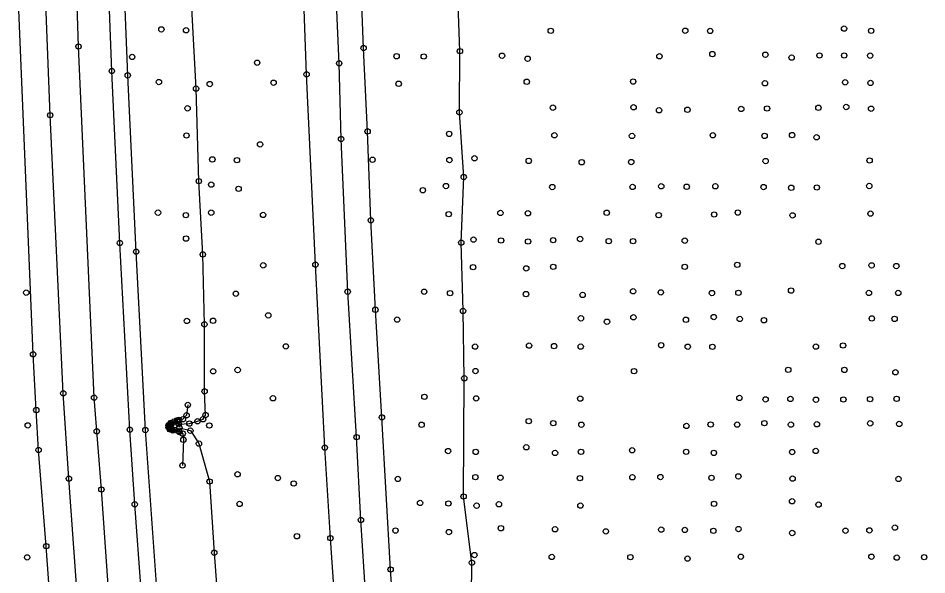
# Model space of a CAD drawing. Extents: x 20503438 to 20508873, y 7964251 to 7984667.
# Drawn here: x 20505414.7 to 20505754.1, y 7978207.5 to 7978415.4 of the extents above; entities that cross this region are included whole.
import ezdxf

# ---------------------------------------------------------------- set-up
doc = ezdxf.new("R2010")
doc.units = 0
for name, color, linetype in [('SurBreakLine', 7, 'Continuous'), ('SurConcreteSlab', 7, 'Continuous'), ('SurDrainageArrowUp', 7, 'Continuous'), ('SurEdgeRoadPaved', 7, 'Continuous'), ('SurEdgeShoulderPaved', 7, 'Continuous'), ('SurPointsNonDTM', 7, 'Continuous'), ('SurSurveyPoints', 7, 'Continuous')]:
    doc.layers.add(name, color=color, linetype=linetype)

msp = doc.modelspace()

# ---------------------------------------------------------------- linework, layer by layer
at = {"layer": 'SurBreakLine'}
for points in [[(20505552.87, 7977978.47), (20505546.05, 7978045.7), (20505542.06, 7978082.94), (20505538.66, 7978125.24), (20505536.87, 7978147.75), (20505533.64, 7978186.84), (20505531.3, 7978221.22), (20505529.21, 7978255.03), (20505525.72, 7978323.37), (20505522.4, 7978394.4), (20505521.1, 7978429.03), (20505519.75, 7978458.72), (20505518.73, 7978501.89), (20505518.06, 7978531.07), (20505517.2, 7978583.22), (20505516.23, 7978653.48), (20505516.64, 7978710.22), (20505516.01, 7978735.22), (20505514.78, 7978760.21), (20505514.35, 7978785.2), (20505514.46, 7978817.7)], [(20505466.7, 7977991.92), (20505463.05, 7978027.55), (20505456.33, 7978097.95), (20505453.46, 7978132.8), (20505448.25, 7978203.68), (20505445.78, 7978239.4), (20505443.04, 7978273.69), (20505437.22, 7978404.79), (20505435.97, 7978443.35), (20505435.15, 7978478.03), (20505432.45, 7978640.01), (20505431.71, 7978709.45), (20505431.58, 7978734.45), (20505430.86, 7978759.44), (20505430.93, 7978784.44), (20505430.5, 7978796.56)], [(20505478.04, 7978270.98), (20505477.59, 7978267.09), (20505476.21, 7978265.6), (20505474.79, 7978265.37), (20505474.15, 7978265.26), (20505472.82, 7978264.75), (20505471.74, 7978264.27), (20505470.84, 7978263.31), (20505470.83, 7978262.58), (20505471.43, 7978261.81), (20505472.39, 7978261.47), (20505474.89, 7978260.84), (20505476.13, 7978260.28), (20505476.38, 7978257.95), (20505476.06, 7978248.37)]]:
    msp.add_lwpolyline(points, dxfattribs=at)
at = {"layer": 'SurConcreteSlab'}
msp.add_lwpolyline([(20505474.17, 7978264.74), (20505471.96, 7978263.92), (20505471.34, 7978263.43), (20505472.04, 7978262.14), (20505473.42, 7978261.59), (20505474.8, 7978261.17), (20505474.79, 7978260.96), (20505472.08, 7978261.71), (20505471.25, 7978262.16), (20505470.95, 7978262.87), (20505471.11, 7978263.57), (20505471.75, 7978264.1), (20505474.11, 7978265.13)], close=True, dxfattribs=at)
at = {"layer": 'SurDrainageArrowUp'}
for points in [[(20505474.67, 7978263.82), (20505478.63, 7978264.02), (20505481.65, 7978264.86), (20505483.72, 7978265.63), (20505484.67, 7978267.18), (20505484.3, 7978276.01), (20505484.24, 7978301.05), (20505483.64, 7978327.15), (20505482.16, 7978354.51), (20505481.11, 7978389.07), (20505479.69, 7978416.8), (20505478.61, 7978443.73), (20505478.44, 7978471.06), (20505475.46, 7978502.13), (20505474.48, 7978523.38), (20505474.99, 7978533.6), (20505474.55, 7978545.64), (20505473.83, 7978573.07), (20505474.71, 7978624.25), (20505473.48, 7978673.92), (20505472.63, 7978723.22)], [(20505602.24, 7977974.48), (20505599.16, 7977998.23), (20505596.82, 7978021.77), (20505593.55, 7978048.65), (20505592.23, 7978073.31), (20505592.27, 7978087.79), (20505588.1, 7978112.9), (20505586.91, 7978139.46), (20505585.7, 7978165.54), (20505583.91, 7978186.74), (20505584.15, 7978212.07), (20505581.05, 7978236.78), (20505581.32, 7978280.92), (20505580.84, 7978306.07), (20505580.17, 7978331.58), (20505581.09, 7978356.03), (20505579.49, 7978380.22), (20505579.69, 7978403.05), (20505578.72, 7978427.74)], [(20505474.88, 7978262.46), (20505478.99, 7978261.36), (20505482.21, 7978256.52), (20505486.17, 7978242.38), (20505487.91, 7978215.78), (20505489.93, 7978188.71), (20505495.31, 7978138.74), (20505498.58, 7978086.73), (20505503.22, 7978036.77), (20505509.44, 7977986.63), (20505514.32, 7977937.98), (20505520.92, 7977890), (20505527.82, 7977841.73), (20505542.62, 7977744.41), (20505553.31, 7977670.21)]]:
    msp.add_lwpolyline(points, dxfattribs=at)
at = {"layer": 'SurEdgeRoadPaved'}
for points in [[(20505566.3, 7977965.9), (20505560.41, 7978020.83), (20505555.87, 7978065.38), (20505551.42, 7978111.71), (20505544.52, 7978198.95), (20505542.7, 7978228.03), (20505541.09, 7978258.93), (20505537.75, 7978313.23), (20505535.28, 7978370.22), (20505534.58, 7978398.47), (20505532.2, 7978452.12), (20505531.93, 7978463.46), (20505530.96, 7978505.02), (20505530.55, 7978531.59), (20505528.81, 7978607.5), (20505527.04, 7978710.32), (20505526.81, 7978735.32), (20505526.38, 7978760.31), (20505526.15, 7978785.31), (20505524.78, 7978963.79)], [(20505463.18, 7977920.65), (20505454.58, 7977996.31), (20505450.89, 7978031.46), (20505447.41, 7978066.92), (20505444.29, 7978102.21), (20505441.55, 7978137.15), (20505436.35, 7978205.55), (20505433.64, 7978243.47), (20505431.53, 7978275.3), (20505426.62, 7978379.16), (20505424.19, 7978443.31), (20505423.37, 7978477.17), (20505421.86, 7978573.74), (20505421.02, 7978610.89), (20505420.15, 7978671.98), (20505420.51, 7978709.3), (20505420.18, 7978734.3), (20505419.46, 7978759.29), (20505419.53, 7978784.3), (20505418.19, 7978836.37)], [(20505484.78, 7977942.17), (20505477.37, 7978006.84), (20505474.16, 7978038.05), (20505471.02, 7978071.25), (20505466.52, 7978125.62), (20505463.03, 7978169.65), (20505458.22, 7978233.87), (20505456.38, 7978261.7), (20505452.65, 7978331.42), (20505449.66, 7978395.61), (20505448.48, 7978428.35), (20505447.47, 7978464.74), (20505446.76, 7978498.61), (20505444.84, 7978603.27), (20505443.98, 7978671.39), (20505443.11, 7978709.6), (20505442.78, 7978734.59), (20505442.86, 7978759.6), (20505442.33, 7978784.59), (20505442.48, 7978812.32)]]:
    msp.add_lwpolyline(points, dxfattribs=at)
at = {"layer": 'SurEdgeShoulderPaved'}
for points in [[(20505576.26, 7977966.69), (20505572.62, 7978000.58), (20505569.66, 7978028.71), (20505563.41, 7978090.82), (20505556.03, 7978177.85), (20505553.77, 7978209.53), (20505550.55, 7978266.31), (20505548.09, 7978306.49), (20505546.4, 7978339.91), (20505545.18, 7978373.07), (20505543.7, 7978404.19), (20505541.19, 7978469.47), (20505540.34, 7978515.04), (20505539.62, 7978564.96), (20505538.97, 7978593.38), (20505538.5, 7978624.24), (20505538.02, 7978682.14), (20505537.78, 7978710.42), (20505537.52, 7978735.42), (20505537.14, 7978760.41), (20505537.01, 7978785.41), (20505536.59, 7978812.4)], [(20505486.93, 7977972.52), (20505483.11, 7978007.2), (20505479.29, 7978043.79), (20505475.99, 7978079.42), (20505472.82, 7978117.44), (20505469.87, 7978155.29), (20505462.19, 7978261.58), (20505458.76, 7978328.16), (20505455.59, 7978394), (20505454.25, 7978428.29), (20505453.33, 7978459.97), (20505451.73, 7978529.85), (20505451.25, 7978561.06), (20505450.65, 7978609.09), (20505449.7, 7978709.68), (20505449.58, 7978734.68), (20505448.86, 7978759.68), (20505448.73, 7978784.68), (20505448.43, 7978797.39)], [(20505450.99, 7977936.46), (20505443.13, 7978005.6), (20505439.35, 7978042.41), (20505436.05, 7978076.83), (20505434.09, 7978100.23), (20505431.61, 7978131.31), (20505429.24, 7978162.59), (20505426.65, 7978197.75), (20505425.16, 7978218.23), (20505422.3, 7978254.13), (20505421.45, 7978269.03), (20505420.26, 7978289.89), (20505414.68, 7978424.62)]]:
    msp.add_lwpolyline(points, dxfattribs=at)
at = {"layer": 'SurPointsNonDTM'}
msp.add_circle((20505444.04, 7978261.14), 1, dxfattribs=at)
at = {"layer": 'SurSurveyPoints'}
for centre in [(20505468.16, 7978411.17), (20505477.41, 7978410.85), (20505613.62, 7978410.63), (20505663.82, 7978410.67), (20505673.14, 7978410.61), (20505723.15, 7978411.48), (20505733.28, 7978410.63), (20505437.22, 7978404.79), (20505543.7, 7978404.19), (20505579.69, 7978403.05), (20505457.26, 7978400.89), (20505556.02, 7978401.16), (20505566.17, 7978401.05), (20505595.4, 7978401.33), (20505604.97, 7978400.21), (20505654.2, 7978401.14), (20505673.96, 7978401.94), (20505693.76, 7978401.71), (20505703.58, 7978400.66), (20505713.99, 7978401.44), (20505723.2, 7978401.43), (20505732.91, 7978401.37), (20505503.95, 7978398.72), (20505534.58, 7978398.47), (20505449.66, 7978395.61), (20505455.59, 7978394), (20505522.4, 7978394.4), (20505467.25, 7978391.52), (20505481.11, 7978389.07), (20505486.23, 7978390.77), (20505510.07, 7978391.26), (20505556.8, 7978390.87), (20505604.65, 7978391.61), (20505644.39, 7978391.71), (20505693.62, 7978391.07), (20505723.58, 7978391.41), (20505733.02, 7978391.2), (20505644.53, 7978382.1), (20505723.98, 7978382.2), (20505426.62, 7978379.16), (20505477.95, 7978381.7), (20505579.49, 7978380.22), (20505614.4, 7978381.95), (20505654.04, 7978380.98), (20505664.66, 7978381.16), (20505684.74, 7978381.47), (20505694.4, 7978381.64), (20505713.57, 7978381.91), (20505733.26, 7978381.57), (20505545.18, 7978373.07), (20505575.65, 7978372.17), (20505477.56, 7978371.56), (20505535.28, 7978370.22), (20505614.96, 7978371.63), (20505643.95, 7978371.39), (20505674.15, 7978371.66), (20505693.48, 7978371.42), (20505703.73, 7978371.7), (20505712.89, 7978370.89), (20505505.03, 7978368.25), (20505487.2, 7978362.62), (20505496.39, 7978362.34), (20505547.02, 7978362.49), (20505575.75, 7978362.39), (20505585.11, 7978363.05), (20505605.36, 7978362.09), (20505693.86, 7978362.03), (20505732.68, 7978362.23), (20505625.16, 7978361.59), (20505643.66, 7978361.65), (20505581.09, 7978356.03), (20505482.16, 7978354.51), (20505486.78, 7978353.24), (20505497.01, 7978351.65), (20505574.47, 7978352.69), (20505614.18, 7978352.3), (20505644.18, 7978352.35), (20505654.88, 7978352.59), (20505664.38, 7978352.41), (20505675.09, 7978352.62), (20505693.09, 7978352.31), (20505703.42, 7978352.04), (20505712.98, 7978352.14), (20505732.59, 7978352.71), (20505565.82, 7978351.13), (20505466.91, 7978342.75), (20505477.3, 7978341.81), (20505486.78, 7978342.75), (20505506.16, 7978341.91), (20505575.49, 7978342.19), (20505594.81, 7978342.64), (20505605.06, 7978342.54), (20505634.51, 7978342.71), (20505653.91, 7978341.81), (20505674.63, 7978342.06), (20505683.49, 7978342.8), (20505703.93, 7978341.74), (20505733.03, 7978342.41), (20505546.4, 7978339.91), (20505452.65, 7978331.42), (20505477.38, 7978333.09), (20505580.17, 7978331.58), (20505584.74, 7978332.68), (20505595.06, 7978332.35), (20505605.14, 7978331.98), (20505614.5, 7978332.48), (20505624.57, 7978332.92), (20505635.24, 7978332.1), (20505644.35, 7978332.11), (20505663.67, 7978332.3), (20505713.62, 7978331.88), (20505458.76, 7978328.16), (20505483.64, 7978327.15), (20505506.23, 7978323.09), (20505525.72, 7978323.37), (20505584.61, 7978322.41), (20505604.44, 7978321.93), (20505614.52, 7978322.53), (20505663.67, 7978322.52), (20505683.26, 7978323.27), (20505722.5, 7978322.82), (20505733.46, 7978323.08), (20505742.68, 7978322.82), (20505417.69, 7978312.88), (20505495.99, 7978312.48), (20505537.75, 7978313.23), (20505566.32, 7978313.22), (20505575.99, 7978312.7), (20505604.36, 7978312.34), (20505625.51, 7978312.05), (20505644.36, 7978313.39), (20505654.73, 7978312.98), (20505673.82, 7978312.72), (20505683.71, 7978312.82), (20505703.38, 7978313.67), (20505732.45, 7978312.77), (20505743.39, 7978312.78), (20505508.11, 7978304.41), (20505548.09, 7978306.49), (20505580.84, 7978306.07), (20505477.69, 7978302.32), (20505484.24, 7978301.05), (20505487.48, 7978302.38), (20505556.24, 7978302.81), (20505624.89, 7978303.3), (20505634.61, 7978302.02), (20505644.48, 7978303.68), (20505664.07, 7978302.76), (20505674.47, 7978303.76), (20505684.19, 7978303.06), (20505693.22, 7978302.6), (20505733.53, 7978303.25), (20505742.03, 7978303.1), (20505514.66, 7978292.83), (20505585.33, 7978292.75), (20505605.5, 7978293.13), (20505614.84, 7978292.93), (20505624.78, 7978292.76), (20505654.84, 7978293.26), (20505664.77, 7978292.69), (20505673.99, 7978292.67), (20505712.63, 7978292.75), (20505722.79, 7978293.15), (20505420.26, 7978289.89), (20505496.66, 7978284.01), (20505585.5, 7978283.62), (20505702.3, 7978284.07), (20505723.28, 7978284.06), (20505487.52, 7978283.52), (20505581.32, 7978280.92), (20505644.71, 7978283.58), (20505742.35, 7978283.17), (20505431.53, 7978275.3), (20505443.04, 7978273.69), (20505484.3, 7978276.01), (20505509.85, 7978273.46), (20505566.42, 7978273.99), (20505684.07, 7978273.59), (20505478.04, 7978270.98), (20505585.75, 7978273.4), (20505624.61, 7978273.34), (20505693.84, 7978273.02), (20505703.13, 7978273.2), (20505712.67, 7978272.91), (20505722.92, 7978272.99), (20505732.87, 7978273.12), (20505742.8, 7978273.25), (20505421.45, 7978269.03), (20505477.59, 7978267.09), (20505484.67, 7978267.18), (20505418.26, 7978263.32), (20505470.84, 7978263.31), (20505471.11, 7978263.57), (20505471.34, 7978263.43), (20505471.74, 7978264.27), (20505471.75, 7978264.1), (20505471.96, 7978263.92), (20505472.82, 7978264.75), (20505474.11, 7978265.13), (20505474.15, 7978265.26), (20505474.17, 7978264.74), (20505474.67, 7978263.82), (20505474.79, 7978265.37), (20505476.21, 7978265.6), (20505478.63, 7978264.02), (20505481.65, 7978264.86), (20505483.72, 7978265.63), (20505486.08, 7978263.29), (20505550.55, 7978266.31), (20505565.36, 7978263.55), (20505605.37, 7978264.91), (20505614.54, 7978264.15), (20505625.03, 7978263.58), (20505673.33, 7978263.66), (20505683.24, 7978263.63), (20505693.41, 7978264.17), (20505703.3, 7978263.61), (20505713.03, 7978263.76), (20505732.95, 7978264.1), (20505743.76, 7978263.86), (20505456.38, 7978261.7), (20505462.19, 7978261.58), (20505470.83, 7978262.58), (20505470.95, 7978262.87), (20505471.25, 7978262.16), (20505471.43, 7978261.81), (20505472.04, 7978262.14), (20505472.08, 7978261.71), (20505472.39, 7978261.47), (20505473.42, 7978261.59), (20505474.79, 7978260.96), (20505474.8, 7978261.17), (20505474.88, 7978262.46), (20505474.89, 7978260.84), (20505476.13, 7978260.28), (20505478.99, 7978261.36), (20505664.27, 7978263.14), (20505476.38, 7978257.95), (20505482.21, 7978256.52), (20505541.09, 7978258.93), (20505422.3, 7978254.13), (20505529.21, 7978255.03), (20505575.24, 7978253.75), (20505585.58, 7978253.44), (20505604.47, 7978255.16), (20505624.9, 7978253.46), (20505644, 7978254.05), (20505664.19, 7978253.45), (20505674.52, 7978253.07), (20505703.77, 7978253.36), (20505712.57, 7978253.8), (20505615.2, 7978253.03), (20505476.06, 7978248.37), (20505433.64, 7978243.47), (20505496.62, 7978245.09), (20505511.67, 7978243.65), (20505556.49, 7978243.34), (20505585.46, 7978243.99), (20505594.82, 7978243.78), (20505624.5, 7978243.63), (20505644.08, 7978243.97), (20505654.55, 7978244.03), (20505673.64, 7978243.76), (20505683.67, 7978244.28), (20505703.91, 7978243.46), (20505743.5, 7978243.32), (20505486.17, 7978242.38), (20505517.59, 7978241.63), (20505445.78, 7978239.4), (20505581.05, 7978236.78), (20505458.22, 7978233.87), (20505497.38, 7978234.02), (20505564.79, 7978234.36), (20505575.37, 7978234.17), (20505585.92, 7978233.36), (20505594.26, 7978233.88), (20505624.68, 7978233.39), (20505674.61, 7978234.04), (20505703.73, 7978235.01), (20505713.63, 7978233.76), (20505542.7, 7978228.03), (20505555.61, 7978224.07), (20505575.56, 7978223.5), (20505594.97, 7978224.94), (20505615.2, 7978224.55), (20505634.18, 7978223.76), (20505654.88, 7978224.41), (20505663.68, 7978224.31), (20505674.35, 7978223.97), (20505683.73, 7978224.64), (20505703.8, 7978223.15), (20505723.7, 7978224.01), (20505732.62, 7978224.13), (20505742.16, 7978225.15), (20505518.79, 7978221.95), (20505531.3, 7978221.22), (20505425.16, 7978218.23), (20505487.91, 7978215.78), (20505418.05, 7978214.06), (20505585.08, 7978214.92), (20505613.98, 7978214.21), (20505643.36, 7978214.13), (20505664.69, 7978213.6), (20505684.61, 7978214.29), (20505733.36, 7978214.28), (20505742.83, 7978213.98), (20505753.07, 7978214.14), (20505553.77, 7978209.53), (20505584.15, 7978212.07)]:
    msp.add_circle(centre, 1, dxfattribs=at)

doc.saveas('drawing.dxf')
